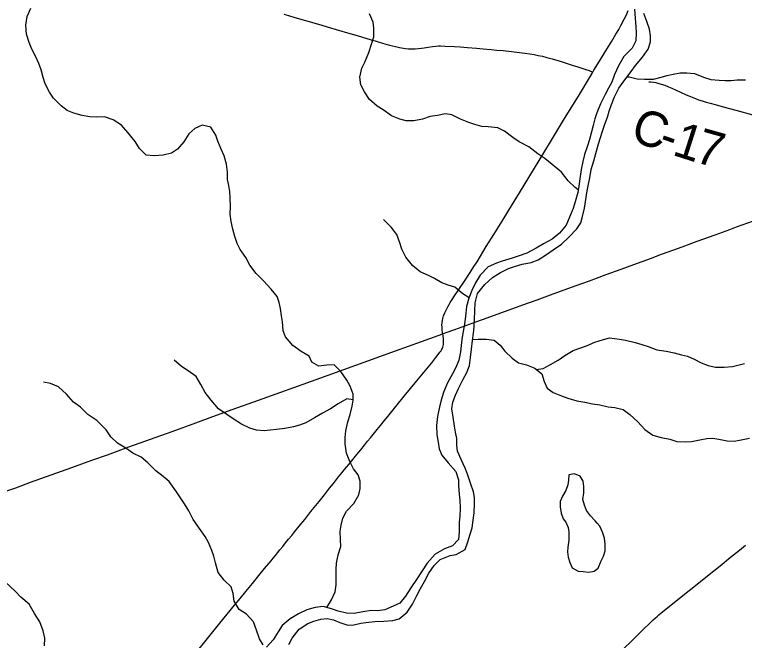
# Model space of a CAD drawing. Extents: x 1442749 to 1756758, y 235267 to 677782.
# Drawn here: x 1556705 to 1562900, y 523577 to 528893 of the extents above; entities that cross this region are included whole.
import ezdxf

# ---------------------------------------------------------------- set-up
doc = ezdxf.new("R2010")
doc.units = 0
for name, color, linetype in [('GM_X_County_Road', 7, 'Continuous'), ('GM_X_County_Road_Text', 7, 'Continuous'), ('GM_X_Major_River', 7, 'Continuous'), ('GM_X_Minor_Lake', 7, 'Continuous'), ('GM_X_Minor_River', 7, 'Continuous'), ('GM_X_State_Route', 7, 'Continuous'), ('GM_X_US_Route', 7, 'Continuous')]:
    doc.layers.add(name, color=color, linetype=linetype)

msp = doc.modelspace()

# ---------------------------------------------------------------- linework, layer by layer
at = {"layer": 'GM_X_County_Road'}
for points in [[(1558988.9, 528896.3), (1559030.3, 528884.3), (1559083.8, 528868.9), (1559285.1, 528810.5), (1559387.4, 528780.5), (1559434.3, 528766.8), (1559551.2, 528732.3), (1559613.2, 528714), (1559731.5, 528678.3), (1559765, 528668.6), (1559791.4, 528661), (1559827, 528650.8), (1559886.5, 528634.2), (1559936.8, 528621.1), (1559972.3, 528613.4), (1560006.7, 528607.1), (1560024, 528604.9), (1560044.6, 528602.9), (1560077.5, 528600.6), (1560104.5, 528601.8), (1560132.3, 528604.1), (1560157.5, 528607.4), (1560181.6, 528611.1), (1560216.6, 528616.6), (1560251.9, 528621.3), (1560279.2, 528624.6), (1560304.4, 528626.1), (1560319.8, 528626.1), (1560359.6, 528625.4), (1560439.2, 528621.5), (1560487.6, 528618.8), (1560550.6, 528613.6), (1560624.4, 528608), (1560681.2, 528602), (1560714.8, 528598.7), (1560749.6, 528595.6), (1560799.1, 528591.3), (1560850.9, 528586.7), (1560922.4, 528579.4), (1561036.8, 528565.4), (1561078.2, 528559.6), (1561115.6, 528553.1), (1561148.1, 528546.5), (1561186, 528538.4), (1561221.5, 528529.1), (1561267.5, 528516.7), (1561335.9, 528496.1), (1561438.5, 528464.4), (1561485.2, 528449.9), (1561536.2, 528432.9), (1561554.3, 528426.5), (1561581.5, 528416.9), (1561614.2, 528404.8)], [(1562089.3, 528321.3), (1562105.3, 528320.1), (1562129.5, 528317.6), (1562147.1, 528314.7), (1562165.4, 528310.8), (1562193.3, 528302.9), (1562223.3, 528293), (1562256.7, 528278.9), (1562285, 528266.9), (1562320.2, 528251.4), (1562357.8, 528233.9), (1562404.4, 528212.3), (1562442.6, 528195.9), (1562484.8, 528179), (1562511.1, 528169.8), (1562540.9, 528160.5), (1562575.3, 528149.9), (1562607.8, 528140.6), (1562652.3, 528128.3), (1562720.4, 528109.5), (1562828.1, 528079.8), (1562970.7, 528041.1)], [(1558225, 523449.8), (1558353.5, 523607.4), (1558447.7, 523722.4), (1558571.4, 523875.1), (1558619.1, 523933.3), (1558666.4, 523991), (1558724.6, 524061.3), (1558778.9, 524126.9), (1558827.5, 524186.4), (1558882.6, 524254), (1558900.7, 524276.7), (1558918.6, 524299.2), (1558935.3, 524319.8), (1558957.2, 524346.9), (1558980.7, 524375.6), (1559005.8, 524406.4), (1559030.1, 524436.4), (1559057.1, 524469.3), (1559084.3, 524502.4), (1559121.8, 524547.9), (1559167.3, 524605.2), (1559220.5, 524671.6), (1559289.3, 524757.5), (1559334.7, 524814.5), (1559379.1, 524870.8), (1559411.2, 524910.7), (1559455.1, 524965.8), (1559482.8, 525000.1), (1559505.8, 525028.3), (1559522.8, 525048.7), (1559540.8, 525070.3), (1559576.2, 525114.3), (1559609.4, 525155), (1559643.4, 525196.8), (1559673.8, 525234.1), (1559701.6, 525268.8), (1559725.9, 525298.8), (1559758.9, 525339.1), (1559783.8, 525369.4), (1559810.1, 525402), (1559844, 525443.8), (1559883.9, 525493.6), (1559941.6, 525564.8), (1560012.4, 525651.2), (1560119.1, 525781), (1560176, 525849.5), (1560245.4, 525935.9), (1560281, 525980.6), (1560300.8, 526005.5), (1560315.7, 526024.4), (1560324.9, 526037.5), (1560331.8, 526049.5), (1560336.6, 526058.7), (1560339.9, 526066.8), (1560343.7, 526078.7), (1560345.7, 526090), (1560346.6, 526099.1), (1560347, 526109.1), (1560346.6, 526122.5), (1560345.7, 526139), (1560342.1, 526165.3), (1560338.7, 526182.1)], [(1561850.5, 523483.3), (1561966.5, 523596.9), (1562030.3, 523659.4), (1562058.3, 523686.9), (1562082.4, 523710.6), (1562125.9, 523750.6), (1562144.5, 523767.4), (1562160.5, 523781.3), (1562174.8, 523793.4), (1562190.7, 523807), (1562222.6, 523833.2), (1562261.8, 523864.6), (1562335, 523923.9), (1562526.6, 524077.1), (1562615.8, 524147.7), (1562693.9, 524210.8), (1562782.8, 524282.6), (1562857.7, 524342.9), (1562910.3, 524385.2)]]:
    msp.add_lwpolyline(points, dxfattribs=at)
at = {"layer": 'GM_X_Major_River'}
for points in [[(1561967.9, 528939.8), (1561971.7, 528863.5), (1561977.6, 528789.2), (1561982.2, 528739), (1561978.2, 528671), (1561948.4, 528607.7), (1561876.4, 528535.6), (1561832.2, 528458.7), (1561798, 528383.5), (1561774.2, 528320), (1561746.7, 528266.7), (1561717.2, 528213.4), (1561678.9, 528134.4), (1561646.8, 528059.1), (1561631.3, 528007.4), (1561615.7, 527951.8), (1561602.1, 527896.1), (1561586.3, 527832.4), (1561568.8, 527778.8), (1561542.6, 527703.4), (1561529, 527645.7), (1561515.1, 527577.9), (1561505.3, 527516.1), (1561493, 527436.3), (1561485.5, 527382.4), (1561467.7, 527320.8), (1561445.6, 527245.2), (1561415.5, 527171.9), (1561385.6, 527104.7), (1561331.6, 527036), (1561268.2, 526985.7), (1561195, 526945.6), (1561131.9, 526907.3), (1561052.7, 526865.4), (1560980, 526839.4), (1560929.5, 526822.8), (1560844.8, 526799.1), (1560794.3, 526780.4), (1560725.4, 526750.3), (1560657.4, 526678), (1560617.6, 526615), (1560585.7, 526547.8), (1560561.9, 526484.3), (1560541.8, 526412.8), (1560534.2, 526356.8), (1560528.7, 526304.9), (1560521.1, 526247), (1560509.4, 526187.2)], [(1560474, 525715.4), (1560510.1, 525790.5), (1560543.8, 525851.7), (1560565.6, 525913.2), (1560573.5, 525979.1), (1560583.5, 526050.9), (1560591.6, 526124.8), (1560599.4, 526186.7), (1560604.9, 526240.7), (1560608.7, 526302.7), (1560612.8, 526376.7), (1560614.7, 526444.8), (1560634.9, 526522.4), (1560697.1, 526598.8), (1560760.8, 526659.1), (1560830.1, 526703.3), (1560897, 526735.5), (1560947.6, 526754.1), (1561014.1, 526772.3), (1561088.5, 526786.3), (1561149.1, 526808.7), (1561220.4, 526854.8), (1561277.6, 526895.3), (1561346.9, 526941.4), (1561410.6, 527001.8), (1561478.7, 527074), (1561512.2, 527125.2), (1561525.7, 527178.9), (1561541.7, 527248.6), (1561553.8, 527322.4), (1561563.9, 527396.2), (1561575.5, 527452), (1561587, 527505.8), (1561599.1, 527577.6), (1561621.2, 527651.1), (1561661.2, 527794.2), (1561678.8, 527847.9), (1561694.4, 527903.5), (1561714.1, 527963.1), (1561737.7, 528020.5), (1561753.2, 528072.2), (1561770.7, 528127.8), (1561796.7, 528195.2), (1561834.7, 528268.3), (1561884.8, 528339), (1561938.8, 528409.7), (1561974.2, 528460.8), (1562034.3, 528531.2), (1562084.2, 528600), (1562104, 528661.5), (1562103.5, 528713.6), (1562093, 528768), (1562072.9, 528834.7), (1562046.8, 528901.5)], [(1560509.4, 526187.2), (1560501.9, 526133.3), (1560494.4, 526081.5), (1560488.9, 526029.5), (1560476.9, 525957.7), (1560449, 525894.4), (1560421.5, 525841), (1560379.3, 525764.1), (1560349.2, 525690.8), (1560331.7, 525637.2), (1560311.5, 525559.6), (1560295.2, 525477.9), (1560287, 525402), (1560288.8, 525323.8), (1560299, 525259.4), (1560309.4, 525205), (1560331.9, 525150.3), (1560386, 525084.7), (1560449.9, 525010.8), (1560473.9, 524942), (1560472.5, 524891.9), (1560478.5, 524819.7), (1560485, 524769.4), (1560487, 524699.2), (1560483.1, 524633.2), (1560479.7, 524581.2), (1560479.3, 524499.1), (1560473.4, 524433.1), (1560421.9, 524380.4), (1560353.2, 524354.3), (1560275.9, 524308.3), (1560207.8, 524234.1), (1560165.9, 524169.1), (1560117.8, 524094.3), (1560067.8, 524023.6), (1560021.7, 523952.7), (1559974, 523893.9), (1559917.3, 523867.4), (1559848.4, 523837.3), (1559784.2, 523829), (1559730.2, 523830.5), (1559659.9, 523818.5), (1559587.5, 523804.4), (1559523.6, 523808.2), (1559450.1, 523826.3), (1559394.7, 523845.8), (1559323.2, 523865.8), (1559254.9, 523855.7), (1559186.3, 523835.6), (1559115.4, 523803.5), (1559044.2, 523761.4), (1558976.6, 523703.1), (1558941, 523650), (1558901.1, 523583), (1558843.4, 523520.5)], [(1559034, 523543.2), (1559061.5, 523594.6), (1559119.7, 523671.1), (1559193, 523719.2), (1559245.7, 523741.8), (1559304.1, 523758.2), (1559358.3, 523762.7), (1559411.9, 523751.2), (1559465.3, 523727.7), (1559534.7, 523707.7), (1559584.8, 523710.3), (1559643.2, 523722.8), (1559709.5, 523732.9), (1559763.6, 523737.5), (1559839.6, 523739.4), (1559915.9, 523747.3), (1559968.2, 523759.9), (1560037.9, 523818), (1560081.8, 523884.9), (1560119.9, 523958), (1560151.6, 524017.2), (1560185.3, 524076.4), (1560221.3, 524147.5), (1560267.1, 524212.4), (1560318.6, 524265.1), (1560401.6, 524298.8), (1560453.8, 524305.4), (1560529.1, 524349.4), (1560550.9, 524412.9), (1560572.8, 524480.4), (1560588.3, 524532.1), (1560598.1, 524597.9), (1560605.9, 524659.8), (1560610.1, 524735.9), (1560609.6, 524790), (1560601, 524840.3), (1560575.1, 524913.1), (1560549.3, 524988), (1560528.7, 525038.7), (1560494.8, 525113.7), (1560464.8, 525184.7), (1560458.3, 525234.9), (1560457.9, 525291), (1560447.4, 525345.4), (1560438.9, 525395.8), (1560427.1, 525474.2), (1560417.1, 525544.6), (1560424.7, 525600.5), (1560448.4, 525660), (1560474, 525715.4)]]:
    msp.add_lwpolyline(points, dxfattribs=at)
at = {"layer": 'GM_X_Minor_Lake'}
for points in [[(1561650.7, 524572.8), (1561633.9, 524592.1), (1561594.8, 524634.9), (1561559.7, 524681.7), (1561542.6, 524726.2), (1561529.6, 524774.5), (1561536.7, 524830.5), (1561535.8, 524884.6), (1561530.7, 524928.8), (1561505.6, 524973.3), (1561458, 524992.3), (1561409.8, 524983.2), (1561406.9, 524939.2), (1561402.1, 524897.2), (1561383.2, 524851.5), (1561356.1, 524802), (1561337.2, 524756.3), (1561336.3, 524712.2), (1561345.2, 524657.9), (1561362.2, 524609.5), (1561383.6, 524581)], [(1561383.6, 524581), (1561402.7, 524534.6), (1561410, 524498.3), (1561408.5, 524428.3), (1561401.3, 524368.3), (1561398.5, 524328.3), (1561403.6, 524284.1), (1561418.7, 524239.7), (1561437.7, 524193.2), (1561489.2, 524166.2), (1561531.2, 524163.3), (1561579, 524156.4), (1561625.2, 524165.5), (1561659.7, 524190.9), (1561685, 524252.5), (1561703.8, 524292.2), (1561716.7, 524338), (1561717.9, 524394.1), (1561710.9, 524444.3), (1561696, 524496.7), (1561673, 524547.3), (1561650.7, 524572.8)]]:
    msp.add_lwpolyline(points, dxfattribs=at)
at = {"layer": 'GM_X_Minor_River'}
for points in [[(1556807.1, 528727.1), (1556800.6, 528801.4), (1556812.2, 528877.3), (1556841.6, 528946.9)], [(1561488.7, 527405.4), (1561463.5, 527422.7), (1561404.6, 527480), (1561348.2, 527555.2), (1561206.5, 527670.2), (1561145.3, 527709.5), (1561070.5, 527769.1), (1560987.3, 527812.8), (1560934, 527847.9), (1560863.1, 527901.4), (1560807.7, 527930.6), (1560723.9, 527940.3), (1560669.9, 527941.3), (1560612.2, 527958.5), (1560560.6, 527975.5), (1560491.1, 528003), (1560415.9, 528042.5), (1560362, 528049.6), (1560293.8, 528036.9), (1560231.5, 528026.2), (1560167.1, 528005.4), (1560094.7, 527988.8), (1560028.8, 527990.1), (1559975, 528003.2), (1559903.6, 528032.6), (1559834.6, 528084.1), (1559783.2, 528115.2), (1559718.4, 528170.5), (1559675.7, 528235.5), (1559644.9, 528296.2), (1559636.2, 528360.5), (1559651.8, 528438.4), (1559678.8, 528489.9), (1559710.5, 528571.4), (1559736.1, 528649.1), (1559753.2, 528704.8), (1559754.7, 528776.9), (1559749.7, 528827.2), (1559717.2, 528897.9)], [(1559355.7, 523856.8), (1559393.9, 523923), (1559425.3, 523988.5), (1559434.5, 524050.4), (1559433.7, 524106.6), (1559433.1, 524178.7), (1559436.2, 524232.8), (1559451.7, 524302.6), (1559473.1, 524374.3), (1559472.3, 524430.4), (1559469.8, 524504.6), (1559476.8, 524556.6), (1559490, 524614.4), (1559523.2, 524673.9), (1559584.6, 524740.8), (1559628.1, 524814.1), (1559639.2, 524867.9), (1559638.5, 524930.1), (1559621.5, 524982.5), (1559582.6, 525035.4), (1559551.8, 525096.1), (1559523.3, 525166.8), (1559510.9, 525247.2), (1559512, 525301.3), (1559517.1, 525357.3), (1559532.7, 525433.1), (1559552, 525496.8), (1559569.4, 525566.6), (1559578.5, 525618.5), (1559579.5, 525668.6), (1559552.9, 525737.3), (1559523.9, 525787.9), (1559475.4, 525861), (1559416.5, 525918.3), (1559354.4, 525913.5), (1559286.3, 525906.8), (1559226.9, 525940.1), (1559204, 525990.6), (1559136.8, 526032), (1559065.8, 526081.5), (1559005.3, 526154.9), (1558984.3, 526207.4), (1558979.9, 526283.6), (1558970.9, 526333.9), (1558962.2, 526396.2), (1558951.2, 526446.5), (1558934.2, 526496.9), (1558883.5, 526560), (1558816.9, 526631.5), (1558754.2, 526692.8), (1558701.6, 526764), (1558666.9, 526828.8), (1558620.3, 526897.8), (1558593.3, 526948.5), (1558574.5, 527007), (1558557.8, 527069.4), (1558543.1, 527135.8), (1558534.3, 527196.1), (1558537.7, 527262.2), (1558535.1, 527334.3), (1558532.3, 527390.5), (1558523.3, 527440.8), (1558512.3, 527491.1), (1558511.6, 527555.2), (1558505, 527623.5), (1558484.5, 527694), (1558459.6, 527748.6), (1558430.9, 527817.3), (1558412, 527867.8), (1558369.4, 527936.8), (1558297.7, 527954.2), (1558235.1, 527925.4), (1558184.2, 527880.3), (1558142.8, 527813), (1558087.5, 527750), (1558036.8, 527716.9), (1557966.4, 527698.3), (1557892.3, 527693.7), (1557822.4, 527699.1), (1557765.5, 527754.4), (1557728.8, 527815.2), (1557666.3, 527890.6), (1557611.6, 527953.8), (1557540.5, 527999.3), (1557467, 528024.8), (1557402.9, 528022), (1557344.9, 528023.2), (1557277.2, 528036.5), (1557207.6, 528055.9), (1557152, 528079.1), (1557100.8, 528118.2), (1557034.1, 528183.6), (1557001.1, 528234.4), (1556964.5, 528303.2), (1556947.6, 528357.7), (1556930.9, 528422.1), (1556912, 528476.6), (1556885.2, 528535.2), (1556852.5, 528598), (1556829.7, 528656.5), (1556807.1, 528727.1)], [(1561904.9, 528365.3), (1561922.7, 528363.4), (1561990.4, 528348), (1562052.4, 528344.8), (1562128.4, 528345.2), (1562192.7, 528360), (1562245, 528375), (1562295.2, 528386), (1562355.5, 528396.9), (1562411.5, 528397.8), (1562475.4, 528392.5), (1562552.8, 528360.9), (1562614.4, 528341.7), (1562684.3, 528334.3), (1562736.2, 528333.2), (1562788.3, 528334.2), (1562838.3, 528337.2), (1562910.4, 528337.8)], [(1560562.4, 526485.9), (1560510.9, 526519.8), (1560442.1, 526577.3), (1560384.4, 526594.5), (1560332.8, 526613.5), (1560269.6, 526650.8), (1560218.1, 526675.9), (1560146.7, 526707.4), (1560081.8, 526762.8), (1560025.2, 526832), (1559990.6, 526898.8), (1559973.7, 526953.2), (1559949.1, 527023.9), (1559902.4, 527086.9), (1559837.7, 527152.3)], [(1560592.6, 526132.4), (1560641.1, 526134.5), (1560709.2, 526135.2), (1560775, 526127.9), (1560826.1, 526084.8), (1560867.1, 526033.9), (1560927.9, 525974.6), (1560983.1, 525935.4), (1561048.8, 525918.1), (1561120.2, 525888.6), (1561181.3, 525841.3), (1561200, 525776.8), (1561224.8, 525718.3), (1561276.1, 525683.2), (1561347.5, 525655.7), (1561401.1, 525634.6), (1561476.6, 525611.1), (1561544.4, 525599.7), (1561610.1, 525586.4), (1561674, 525577.1), (1561743.6, 525559.7), (1561799.6, 525556.6), (1561871.2, 525537.2), (1561928.4, 525496), (1561995.1, 525432.5), (1562055.8, 525369.2), (1562122.8, 525319.8), (1562192.4, 525300.4), (1562266.1, 525284.9), (1562325.7, 525265.7), (1562395.7, 525262.3), (1562449.8, 525267.2), (1562520.1, 525281.9), (1562580.3, 525290.7), (1562630.4, 525295.7), (1562682.2, 525286.7), (1562753.9, 525271.3), (1562813.9, 525268.1), (1562872.1, 525280.9), (1562942.5, 525295.6)], [(1561132.9, 525878.8), (1561190.2, 525887.2), (1561254.9, 525920), (1561319.6, 525956.8), (1561376.4, 525995.8), (1561445.4, 526040.5), (1561503.8, 526059.4), (1561560.2, 526080.3), (1561630.8, 526111), (1561703.3, 526133.6), (1561755.6, 526146.6), (1561839.4, 526136.9), (1561891.2, 526125.9), (1561972.8, 526108.2), (1562028.5, 526091.1), (1562082.1, 526072), (1562157.6, 526046.4), (1562235.3, 526032.9), (1562303.1, 526019.5), (1562364.7, 526002.3), (1562416.5, 525991.2), (1562472, 525966.1), (1562533.4, 525934.8), (1562590.9, 525911.7), (1562654.7, 525898.4), (1562728.7, 525898.9), (1562798.8, 525903.5), (1562901.3, 525927.6)], [(1559578.5, 525620.5), (1559524.6, 525627.6), (1559451.8, 525585), (1559386.9, 525544.2), (1559318.2, 525507.5), (1559251.3, 525466.7), (1559176.5, 525426.1), (1559124, 525405.1), (1559073.7, 525390.1), (1558997.5, 525377.5), (1558927.3, 525368.9), (1558873.2, 525364), (1558823, 525356.9), (1558757.1, 525362.3), (1558701.5, 525379.4), (1558630.1, 525412.8), (1558559.1, 525460.3), (1558505.8, 525495.5), (1558436.8, 525544.9), (1558372.2, 525616.3), (1558321.6, 525683.4), (1558284.9, 525750.3), (1558246.3, 525819.2), (1558177.3, 525866.6), (1558122, 525903.8), (1558059.1, 525957.1)], [(1558814, 523539.7), (1558785.1, 523590.4), (1558758.6, 523665), (1558732, 523735.7), (1558673.3, 523799), (1558612.1, 523838.3), (1558569.5, 523909.2), (1558558.9, 523975.6), (1558542, 524032), (1558483.2, 524089.3), (1558432.4, 524152.4), (1558410.2, 524237), (1558395.3, 524291.4), (1558380.3, 524341.8), (1558351.7, 524408.4), (1558322.7, 524459.1), (1558274.1, 524528.2), (1558221.6, 524603.4), (1558185.1, 524676.2), (1558148.3, 524737.1), (1558074.5, 524846.7), (1558016.1, 524926), (1557965, 524969.1), (1557903.9, 525016.4), (1557835.3, 525083.9), (1557778.3, 525133.1), (1557709, 525168.5), (1557649.8, 525209.8), (1557578.7, 525253.3), (1557521.8, 525306.5), (1557483, 525365.4), (1557402.6, 525445.1), (1557325.6, 525496.7), (1557262.9, 525558.1), (1557205.7, 525601.3), (1557145.1, 525668.6), (1557076.3, 525730.1), (1557010.9, 525759.4), (1556949.1, 525770.7)], [(1556959.6, 523530.2), (1556960.9, 523596.3), (1556946.2, 523658.7), (1556919.7, 523733.4), (1556873.2, 523806.4), (1556828.8, 523883.5), (1556758, 523945), (1556711, 523996), (1556626.5, 524071.8)]]:
    msp.add_lwpolyline(points, dxfattribs=at)
at = {"layer": 'GM_X_State_Route'}
msp.add_lwpolyline([(1560338.7, 526182.1), (1560338, 526188.9), (1560334.5, 526218.2), (1560333.3, 526237.5), (1560332.5, 526256.8), (1560333.3, 526275.3), (1560336.4, 526295.3), (1560340.1, 526312.4), (1560347, 526333.8), (1560357.2, 526359.6), (1560370.3, 526388.5), (1560382.3, 526411.7), (1560393, 526431.3), (1560402.3, 526447.1), (1560419.3, 526473.7), (1560438.5, 526504.1), (1560469.1, 526549.5), (1560522.5, 526629.2), (1560570.9, 526701.3), (1560603.6, 526751.7), (1560630.3, 526793), (1560709, 526921.5), (1560771.5, 527024.7), (1560842.4, 527139.2), (1560899.5, 527231.9), (1560989.9, 527380), (1561156.4, 527652.8), (1561252.8, 527812.5), (1561363.2, 527995.4), (1561498.9, 528214.2), (1561583.7, 528354.9), (1561614.2, 528404.8), (1561623, 528419.2), (1561669.9, 528496.4), (1561709.8, 528561.9), (1561746.2, 528621.7), (1561773.1, 528666.6), (1561808.9, 528726.5), (1561832.8, 528766.6), (1561851.3, 528800.1), (1561879.8, 528853.3), (1561898.2, 528890.9), (1561913.4, 528926.5)], dxfattribs=at)
at = {"layer": 'GM_X_US_Route'}
msp.add_lwpolyline([(1556587.8, 524829.7), (1556714.6, 524874.2), (1556841.2, 524919.8), (1557189.9, 525045.6), (1557361.5, 525107.3), (1557493.1, 525154.6), (1557675.7, 525220), (1558042.1, 525351.4), (1558242.2, 525425.2), (1558387.2, 525477.5), (1558553, 525537.1), (1558776.1, 525617.3), (1559263.7, 525793), (1559939.4, 526037.3), (1560157.5, 526116.4), (1560299.1, 526167.7), (1560338.7, 526182.1), (1560368.2, 526192.7), (1560440.5, 526218.6), (1560627.3, 526285.6), (1560716.8, 526317.9), (1561019.2, 526427.2), (1561139.7, 526470.2), (1561277.1, 526520.8), (1561472.6, 526591.8), (1561583.8, 526632.2), (1561645.1, 526654.6), (1561727.3, 526684.7), (1561853.5, 526731.1), (1561961.5, 526770.6), (1562102.6, 526822.1), (1562196.2, 526856.3), (1562300.4, 526894.9), (1562370.3, 526920.5), (1562500.2, 526968), (1562650.8, 527023.1), (1562775.7, 527068.4), (1562833.6, 527089.5), (1563024.1, 527157)], dxfattribs=at)

# ---------------------------------------------------------------- texts
at = {"layer": 'GM_X_County_Road_Text'}
for s, rotation, p in [('C', 340.62578, (1561920.1, 527828.2)), ('1', 342.24279, (1562277.9, 527703.6)), ('7', 344.31712, (1562465.2, 527643.9)), ('-', 341.13613, (1562155.3, 527745.5))]:
    msp.add_text(s, height=300, rotation=rotation, dxfattribs=at).set_placement(p)

doc.saveas('drawing.dxf')
